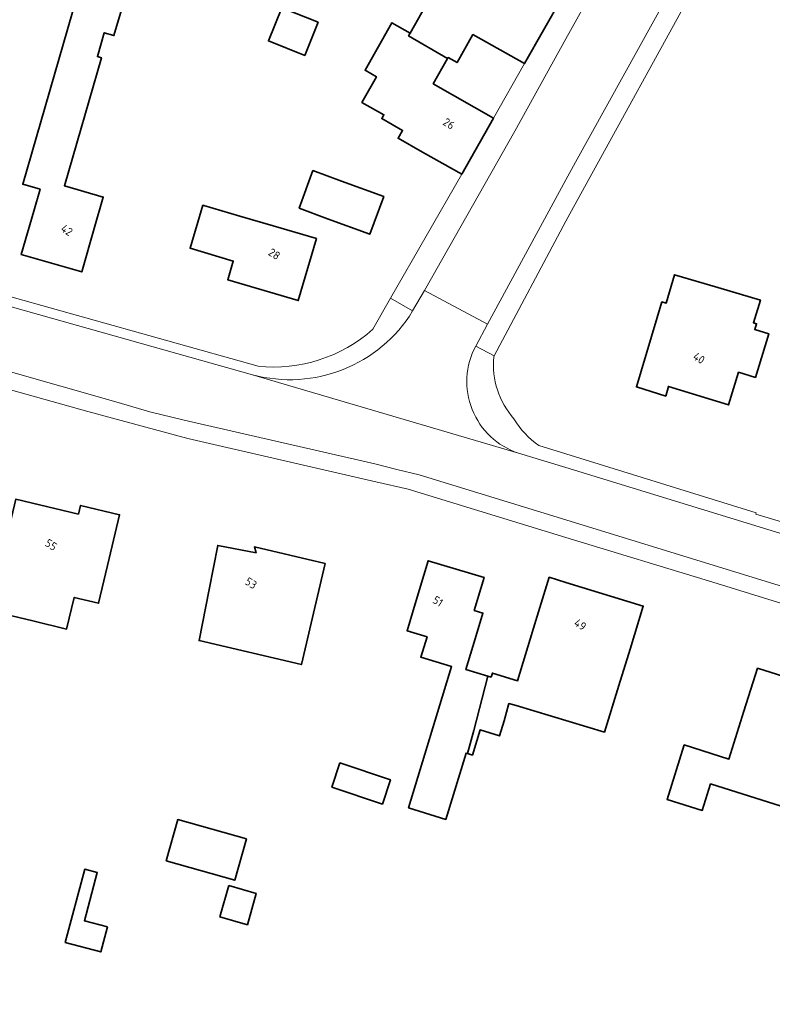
# Model space of a CAD drawing. Extents: x 184422 to 188298, y 343471 to 350189.
# Tile 401 of 513: x 186939 to 187023, y 348885 to 348994. Entities that reach past the tile are written whole.
import ezdxf
from ezdxf.enums import TextEntityAlignment as Align

# ---------------------------------------------------------------- set-up
doc = ezdxf.new("R2010")
doc.units = 0
for name, color, linetype, lineweight in [('B-WA-OG-TERREIN_ERF-GV', 252, 'Continuous', 18), ('B-WA-VH-VERHARDING_ASFALT-GV', 252, 'Continuous', 18), ('B-WA-VH-VERHARDING_GESLOTEN-GV', 252, 'Continuous', 18), ('B-WA-VH-VERHARDING_OPEN-GV', 252, 'Continuous', 18), ('B-WA-VH-VERHARDING_TEGEL-GV', 252, 'Continuous', 18), ('B-WE-OG-BEBOUWING-GV', 250, 'Continuous', 35), ('B-WE-OG-BEBOUWING-T18', 10, 'Continuous', 18)]:
    doc.layers.add(name, color=color, linetype=linetype, lineweight=lineweight)
doc.styles.add('NLCS-ISO-M500-T18', font='NLCS-ISO.ttf', dxfattribs={"height": 0.9})

msp = doc.modelspace()

# ---------------------------------------------------------------- linework, layer by layer
at = {"layer": 'B-WA-OG-TERREIN_ERF-GV', "flags": 128}
for points in [[(187033.669, 349032.557), (187038.056, 349030.157), (187046.81, 349025.368), (187044.355, 349020.93), (187041.809, 349022.339), (187039.846, 349018.699), (187042.213, 349017.389), (187042.06, 349017.113), (187039.613, 349012.69), (187035.842, 349014.777), (187033.934, 349011.33), (187028.29, 349014.453), (187030.198, 349017.9), (187026.707, 349019.832), (187015.781, 349000), (187000.43, 348972.137), (187000, 348971.327), (186992.066, 348956.381), (186992.003, 348956.262)], [(187033.669, 349032.557), (187038.056, 349030.157), (187046.81, 349025.368), (187044.355, 349020.93), (187041.809, 349022.339), (187039.846, 349018.699), (187042.213, 349017.389), (187042.06, 349017.113), (187039.613, 349012.69), (187035.842, 349014.777), (187033.934, 349011.33), (187028.29, 349014.453), (187030.198, 349017.9), (187026.707, 349019.832), (187015.781, 349000), (187000.43, 348972.137), (187000, 348971.327), (186992.066, 348956.381), (186992.003, 348956.262)], [(187033.669, 349032.557), (187038.056, 349030.157), (187046.81, 349025.368), (187044.355, 349020.93), (187041.809, 349022.339), (187039.846, 349018.699), (187042.213, 349017.389), (187042.06, 349017.113), (187039.613, 349012.69), (187035.842, 349014.777), (187033.934, 349011.33), (187028.29, 349014.453), (187030.198, 349017.9), (187026.707, 349019.832), (187015.781, 349000), (187000.43, 348972.137), (187000, 348971.327), (186992.066, 348956.381), (186992.003, 348956.262)], [(186978.59, 348959.33), (186980.565, 348962.766), (186988.461, 348976.507), (186984.107, 348978.965), (186981.399, 348980.494), (186981.897, 348981.376), (186979.585, 348982.681), (186979.822, 348983.101), (186977.395, 348984.471), (186979.006, 348987.324), (186977.737, 348988.04), (186980.71, 348993.305), (186982.74, 348992.159), (186986.295, 348998.463)], [(186978.59, 348959.33), (186980.565, 348962.766), (186988.461, 348976.507), (186984.107, 348978.965), (186981.399, 348980.494), (186981.897, 348981.376), (186979.585, 348982.681), (186979.822, 348983.101), (186977.395, 348984.471), (186979.006, 348987.324), (186977.737, 348988.04), (186980.71, 348993.305), (186982.74, 348992.159), (186986.295, 348998.463)], [(186978.59, 348959.33), (186980.565, 348962.766), (186988.461, 348976.507), (186984.107, 348978.965), (186981.399, 348980.494), (186981.897, 348981.376), (186979.585, 348982.681), (186979.822, 348983.101), (186977.395, 348984.471), (186979.006, 348987.324), (186977.737, 348988.04), (186980.71, 348993.305), (186982.74, 348992.159), (186986.295, 348998.463)], [(186935.598, 348963.736), (186935.818, 348963.673), (186965.882, 348955.234)], [(186935.598, 348963.736), (186935.818, 348963.673), (186965.882, 348955.234)], [(186935.598, 348963.736), (186935.818, 348963.673), (186965.882, 348955.234)], [(187027.961, 348825.55), (187030.948, 348854.567), (187044.192, 348885.951), (187055.472, 348919.196), (187016.276, 348931.295), (187000, 348936.272), (186982.533, 348941.613), (186978.939, 348942.42), (186978.46, 348942.53), (186958.086, 348947.221), (186947.02, 348950.22), (186936.304, 348953.232)], [(187027.961, 348825.55), (187030.948, 348854.567), (187044.192, 348885.951), (187055.472, 348919.196), (187016.276, 348931.295), (187000, 348936.272), (186982.533, 348941.613), (186978.939, 348942.42), (186978.46, 348942.53), (186958.086, 348947.221), (186947.02, 348950.22), (186936.304, 348953.232)], [(187027.961, 348825.55), (187030.948, 348854.567), (187044.192, 348885.951), (187055.472, 348919.196), (187016.276, 348931.295), (187000, 348936.272), (186982.533, 348941.613), (186978.939, 348942.42), (186978.46, 348942.53), (186958.086, 348947.221), (186947.02, 348950.22), (186936.304, 348953.232)], [(186997.004, 348946.443), (187000, 348945.515), (187021.108, 348938.978), (187021.063, 348938.834), (187049.055, 348930.505), (187049.197, 348930.856), (187067.213, 348925.347), (187108.372, 348912.76), (187113.264, 348911.555), (187113.188, 348911.33)], [(186997.004, 348946.443), (187000, 348945.515), (187021.108, 348938.978), (187021.063, 348938.834), (187049.055, 348930.505), (187049.197, 348930.856), (187067.213, 348925.347), (187108.372, 348912.76), (187113.264, 348911.555), (187113.188, 348911.33)], [(186997.004, 348946.443), (187000, 348945.515), (187021.108, 348938.978), (187021.063, 348938.834), (187049.055, 348930.505), (187049.197, 348930.856), (187067.213, 348925.347), (187108.372, 348912.76), (187113.264, 348911.555), (187113.188, 348911.33)]]:
    msp.add_lwpolyline(points, dxfattribs=at)
for points in [[(186941.716, 348974.853), (186939.797, 348975.406), (186945.78, 348996.159), (186950.733, 348994.731), (186949.911, 348991.881), (186948.839, 348992.191), (186948.076, 348989.545), (186948.516, 348989.418), (186944.426, 348975.231), (186948.727, 348973.991), (186947.717, 348970.486), (186946.332, 348965.682), (186939.629, 348967.614), (186941.014, 348972.418)], [(186941.716, 348974.853), (186939.797, 348975.406), (186945.78, 348996.159), (186950.733, 348994.731), (186949.911, 348991.881), (186948.839, 348992.191), (186948.076, 348989.545), (186948.516, 348989.418), (186944.426, 348975.231), (186948.727, 348973.991), (186947.717, 348970.486), (186946.332, 348965.682), (186939.629, 348967.614), (186941.014, 348972.418)], [(186941.716, 348974.853), (186939.797, 348975.406), (186945.78, 348996.159), (186950.733, 348994.731), (186949.911, 348991.881), (186948.839, 348992.191), (186948.076, 348989.545), (186948.516, 348989.418), (186944.426, 348975.231), (186948.727, 348973.991), (186947.717, 348970.486), (186946.332, 348965.682), (186939.629, 348967.614), (186941.014, 348972.418)], [(186991.971, 348982.725), (186995.421, 348988.77), (186989.698, 348991.997), (186987.945, 348988.887), (186986.961, 348989.442), (186986.897, 348989.33), (186985.301, 348986.532)], [(186991.971, 348982.725), (186995.421, 348988.77), (186989.698, 348991.997), (186987.945, 348988.887), (186986.961, 348989.442), (186986.897, 348989.33), (186985.301, 348986.532)], [(186991.971, 348982.725), (186995.421, 348988.77), (186989.698, 348991.997), (186987.945, 348988.887), (186986.961, 348989.442), (186986.897, 348989.33), (186985.301, 348986.532)], [(186971.963, 348976.927), (186975.114, 348975.763), (186979.804, 348974.03), (186978.261, 348969.855), (186973.571, 348971.588), (186970.421, 348972.752)], [(186971.963, 348976.927), (186975.114, 348975.763), (186979.804, 348974.03), (186978.261, 348969.855), (186973.571, 348971.588), (186970.421, 348972.752)], [(186971.963, 348976.927), (186975.114, 348975.763), (186979.804, 348974.03), (186978.261, 348969.855), (186973.571, 348971.588), (186970.421, 348972.752)], [(186959.75, 348973.09), (186959.854, 348973.059), (186963.856, 348971.883), (186967.559, 348970.795), (186972.356, 348969.385), (186970.337, 348962.516), (186962.524, 348964.818), (186963.135, 348966.89), (186958.339, 348968.304)], [(186959.75, 348973.09), (186959.854, 348973.059), (186963.856, 348971.883), (186967.559, 348970.795), (186972.356, 348969.385), (186970.337, 348962.516), (186962.524, 348964.818), (186963.135, 348966.89), (186958.339, 348968.304)], [(186959.75, 348973.09), (186959.854, 348973.059), (186963.856, 348971.883), (186967.559, 348970.795), (186972.356, 348969.385), (186970.337, 348962.516), (186962.524, 348964.818), (186963.135, 348966.89), (186958.339, 348968.304)], [(187011.077, 348951.939), (187007.826, 348952.937), (187010.618, 348962.385), (187011.117, 348962.238), (187012.043, 348965.374), (187016.838, 348963.957), (187021.565, 348962.56), (187020.796, 348960.051), (187021.131, 348959.948), (187020.934, 348959.304), (187022.482, 348958.83), (187021.001, 348953.998), (187019.141, 348954.567), (187018.034, 348950.953), (187011.36, 348952.998)], [(187011.077, 348951.939), (187007.826, 348952.937), (187010.618, 348962.385), (187011.117, 348962.238), (187012.043, 348965.374), (187016.838, 348963.957), (187021.565, 348962.56), (187020.796, 348960.051), (187021.131, 348959.948), (187020.934, 348959.304), (187022.482, 348958.83), (187021.001, 348953.998), (187019.141, 348954.567), (187018.034, 348950.953), (187011.36, 348952.998)], [(187011.077, 348951.939), (187007.826, 348952.937), (187010.618, 348962.385), (187011.117, 348962.238), (187012.043, 348965.374), (187016.838, 348963.957), (187021.565, 348962.56), (187020.796, 348960.051), (187021.131, 348959.948), (187020.934, 348959.304), (187022.482, 348958.83), (187021.001, 348953.998), (187019.141, 348954.567), (187018.034, 348950.953), (187011.36, 348952.998)], [(186946.211, 348939.811), (186950.534, 348938.788), (186949.383, 348933.922), (186948.212, 348928.973), (186945.506, 348929.624), (186944.661, 348926.109), (186940.92, 348927.009), (186936.059, 348928.178), (186939.024, 348940.507), (186945.981, 348938.838)], [(186946.211, 348939.811), (186950.534, 348938.788), (186949.383, 348933.922), (186948.212, 348928.973), (186945.506, 348929.624), (186944.661, 348926.109), (186940.92, 348927.009), (186936.059, 348928.178), (186939.024, 348940.507), (186945.981, 348938.838)], [(186946.211, 348939.811), (186950.534, 348938.788), (186949.383, 348933.922), (186948.212, 348928.973), (186945.506, 348929.624), (186944.661, 348926.109), (186940.92, 348927.009), (186936.059, 348928.178), (186939.024, 348940.507), (186945.981, 348938.838)], [(186960.457, 348930.48), (186961.418, 348935.387), (186965.685, 348934.551), (186965.474, 348935.223), (186973.318, 348933.375), (186972.171, 348928.508), (186970.678, 348922.172), (186959.353, 348924.841)], [(186960.457, 348930.48), (186961.418, 348935.387), (186965.685, 348934.551), (186965.474, 348935.223), (186973.318, 348933.375), (186972.171, 348928.508), (186970.678, 348922.172), (186959.353, 348924.841)], [(186960.457, 348930.48), (186961.418, 348935.387), (186965.685, 348934.551), (186965.474, 348935.223), (186973.318, 348933.375), (186972.171, 348928.508), (186970.678, 348922.172), (186959.353, 348924.841)], [(186989.94, 348925.014), (186988.924, 348921.619), (186991.351, 348920.893), (186991.716, 348920.784), (186991.849, 348921.227), (186994.644, 348920.391), (186996.686, 348927.065), (186998.149, 348931.846), (187000, 348931.28), (187008.571, 348928.658), (187007.108, 348923.877), (187005.881, 348919.868), (187004.276, 348914.694), (186994.486, 348917.637), (186993.687, 348917.863), (186993.154, 348915.962), (186992.639, 348914.28), (186990.49, 348914.938), (186989.638, 348912.151), (186989.079, 348912.322), (186988.94, 348912.365), (186986.693, 348905.021), (186982.541, 348906.292), (186987.334, 348921.955), (186983.92, 348923), (186984.607, 348925.243), (186982.402, 348925.917), (186983.295, 348928.902), (186984.728, 348933.692), (186990.937, 348931.834), (186989.842, 348928.175), (186990.8, 348927.888)], [(186989.94, 348925.014), (186988.924, 348921.619), (186991.351, 348920.893), (186991.716, 348920.784), (186991.849, 348921.227), (186994.644, 348920.391), (186996.686, 348927.065), (186998.149, 348931.846), (187000, 348931.28), (187008.571, 348928.658), (187007.108, 348923.877), (187005.881, 348919.868), (187004.276, 348914.694), (186994.486, 348917.637), (186993.687, 348917.863), (186993.154, 348915.962), (186992.639, 348914.28), (186990.49, 348914.938), (186989.638, 348912.151), (186989.079, 348912.322), (186988.94, 348912.365), (186986.693, 348905.021), (186982.541, 348906.292), (186987.334, 348921.955), (186983.92, 348923), (186984.607, 348925.243), (186982.402, 348925.917), (186983.295, 348928.902), (186984.728, 348933.692), (186990.937, 348931.834), (186989.842, 348928.175), (186990.8, 348927.888)], [(186989.94, 348925.014), (186988.924, 348921.619), (186991.351, 348920.893), (186991.716, 348920.784), (186991.849, 348921.227), (186994.644, 348920.391), (186996.686, 348927.065), (186998.149, 348931.846), (187000, 348931.28), (187008.571, 348928.658), (187007.108, 348923.877), (187005.881, 348919.868), (187004.276, 348914.694), (186994.486, 348917.637), (186993.687, 348917.863), (186993.154, 348915.962), (186992.639, 348914.28), (186990.49, 348914.938), (186989.638, 348912.151), (186989.079, 348912.322), (186988.94, 348912.365), (186986.693, 348905.021), (186982.541, 348906.292), (186987.334, 348921.955), (186983.92, 348923), (186984.607, 348925.243), (186982.402, 348925.917), (186983.295, 348928.902), (186984.728, 348933.692), (186990.937, 348931.834), (186989.842, 348928.175), (186990.8, 348927.888)], [(187013.125, 348913.266), (187018.071, 348911.706), (187019.74, 348916.997), (187021.244, 348921.765), (187030.109, 348918.969), (187028.605, 348914.201), (187025.964, 348905.827), (187016.046, 348908.956), (187015.117, 348906.009), (187011.223, 348907.237)], [(187013.125, 348913.266), (187018.071, 348911.706), (187019.74, 348916.997), (187021.244, 348921.765), (187030.109, 348918.969), (187028.605, 348914.201), (187025.964, 348905.827), (187016.046, 348908.956), (187015.117, 348906.009), (187011.223, 348907.237)], [(187013.125, 348913.266), (187018.071, 348911.706), (187019.74, 348916.997), (187021.244, 348921.765), (187030.109, 348918.969), (187028.605, 348914.201), (187025.964, 348905.827), (187016.046, 348908.956), (187015.117, 348906.009), (187011.223, 348907.237)], [(186974.959, 348911.289), (186980.559, 348909.414), (186979.657, 348906.719), (186974.057, 348908.595)], [(186974.959, 348911.289), (186980.559, 348909.414), (186979.657, 348906.719), (186974.057, 348908.595)], [(186974.959, 348911.289), (186980.559, 348909.414), (186979.657, 348906.719), (186974.057, 348908.595)], [(186956.984, 348905.008), (186964.594, 348902.852), (186963.3, 348898.286), (186955.69, 348900.442)], [(186956.984, 348905.008), (186964.594, 348902.852), (186963.3, 348898.286), (186955.69, 348900.442)], [(186956.984, 348905.008), (186964.594, 348902.852), (186963.3, 348898.286), (186955.69, 348900.442)]]:
    msp.add_lwpolyline(points, close=True, dxfattribs=at)
at = {"layer": 'B-WA-OG-TERREIN_ERF-GV'}
for points in [[(186965.882, 348955.234, 0.2105181), (186978.59, 348959.33)], [(186965.882, 348955.234, 0.2105181), (186978.59, 348959.33)], [(186965.882, 348955.234, 0.2105181), (186978.59, 348959.33)], [(186992.003, 348956.262, 0.2051072), (186994.245, 348949.41)], [(186992.003, 348956.262, 0.2051072), (186994.245, 348949.41)], [(186992.003, 348956.262, 0.2051072), (186994.245, 348949.41)], [(186994.245, 348949.41, 0.1026935), (186997.004, 348946.443)], [(186994.245, 348949.41, 0.1026935), (186997.004, 348946.443)], [(186994.245, 348949.41, 0.1026935), (186997.004, 348946.443)]]:
    msp.add_lwpolyline(points, format="xyb", dxfattribs=at)
at = {"layer": 'B-WA-VH-VERHARDING_ASFALT-GV', "flags": 128}
for points in [[(186994.736, 348945.608), (186965.252, 348954.298), (186935.996, 348962.504), (186935.649, 348961.113), (186931.707, 348962.096)], [(186994.736, 348945.608), (186965.252, 348954.298), (186935.996, 348962.504), (186935.649, 348961.113), (186931.707, 348962.096)], [(186994.736, 348945.608), (186965.252, 348954.298), (186935.996, 348962.504), (186935.649, 348961.113), (186931.707, 348962.096)], [(186937.916, 348954.755), (186950.108, 348951.285), (186953.87, 348950.182), (186957.685, 348949.275), (186978.82, 348944.411), (186981.275, 348943.8), (186983.737, 348943.219), (187000, 348938.211), (187019.335, 348932.256), (187065.032, 348918.227), (187066.668, 348923.563), (187000, 348944.001), (186994.736, 348945.608)], [(186937.916, 348954.755), (186950.108, 348951.285), (186953.87, 348950.182), (186957.685, 348949.275), (186978.82, 348944.411), (186981.275, 348943.8), (186983.737, 348943.219), (187000, 348938.211), (187019.335, 348932.256), (187065.032, 348918.227), (187066.668, 348923.563), (187000, 348944.001), (186994.736, 348945.608)], [(186937.916, 348954.755), (186950.108, 348951.285), (186953.87, 348950.182), (186957.685, 348949.275), (186978.82, 348944.411), (186981.275, 348943.8), (186983.737, 348943.219), (187000, 348938.211), (187019.335, 348932.256), (187065.032, 348918.227), (187066.668, 348923.563), (187000, 348944.001), (186994.736, 348945.608)]]:
    msp.add_lwpolyline(points, dxfattribs=at)
at = {"layer": 'B-WA-VH-VERHARDING_GESLOTEN-GV', "flags": 128}
msp.add_lwpolyline([(187034.868, 349054.324), (187008.559, 349006.925), (187004.715, 349000), (187000, 348991.507), (186994.326, 348981.286), (186984.314, 348963.648), (186991.327, 348959.905), (187000, 348975.881), (187001.06, 348977.834), (187013.327, 349000), (187015.122, 349003.244), (187036.447, 349041.756), (187040.317, 349048.678), (187041.388, 349050.632), (187040.987, 349050.379)], dxfattribs=at)
msp.add_lwpolyline([(187034.868, 349054.324), (187008.559, 349006.925), (187004.715, 349000), (187000, 348991.507), (186994.326, 348981.286), (186984.314, 348963.648), (186991.327, 348959.905), (187000, 348975.881), (187001.06, 348977.834), (187013.327, 349000), (187015.122, 349003.244), (187036.447, 349041.756), (187040.317, 349048.678), (187041.388, 349050.632), (187040.987, 349050.379)], dxfattribs=at)
msp.add_lwpolyline([(187034.868, 349054.324), (187008.559, 349006.925), (187004.715, 349000), (187000, 348991.507), (186994.326, 348981.286), (186984.314, 348963.648), (186991.327, 348959.905), (187000, 348975.881), (187001.06, 348977.834), (187013.327, 349000), (187015.122, 349003.244), (187036.447, 349041.756), (187040.317, 349048.678), (187041.388, 349050.632), (187040.987, 349050.379)], dxfattribs=at)
at = {"layer": 'B-WA-VH-VERHARDING_OPEN-GV', "flags": 128}
for points in [[(186990.008, 348957.474), (186991.327, 348959.905), (186984.314, 348963.648), (186983.014, 348961.359)], [(186990.008, 348957.474), (186991.327, 348959.905), (186984.314, 348963.648), (186983.014, 348961.359)], [(186990.008, 348957.474), (186991.327, 348959.905), (186984.314, 348963.648), (186983.014, 348961.359)], [(186965.252, 348954.298), (186994.736, 348945.608)], [(186965.252, 348954.298), (186994.736, 348945.608)], [(186965.252, 348954.298), (186994.736, 348945.608)]]:
    msp.add_lwpolyline(points, dxfattribs=at)
at = {"layer": 'B-WA-VH-VERHARDING_OPEN-GV'}
for points in [[(186983.014, 348961.359, -0.3325207), (186965.252, 348954.298)], [(186983.014, 348961.359, -0.3325207), (186965.252, 348954.298)], [(186983.014, 348961.359, -0.3325207), (186965.252, 348954.298)], [(186994.736, 348945.608, -0.4643097), (186990.008, 348957.474)], [(186994.736, 348945.608, -0.4643097), (186990.008, 348957.474)], [(186994.736, 348945.608, -0.4643097), (186990.008, 348957.474)]]:
    msp.add_lwpolyline(points, format="xyb", dxfattribs=at)
at = {"layer": 'B-WA-VH-VERHARDING_TEGEL-GV', "flags": 128}
for points in [[(187017.375, 349027.344), (187014.809, 349022.863), (187013.073, 349019.832), (187011.411, 349016.93), (187006.286, 349007.98), (186999.611, 348996.2), (186995.421, 348988.77), (186991.971, 348982.725), (186988.461, 348976.507), (186980.565, 348962.766), (186983.014, 348961.359), (186984.314, 348963.648), (186994.326, 348981.286), (187000, 348991.507), (187004.715, 349000), (187008.559, 349006.925), (187034.868, 349054.324), (187033.329, 349055.205), (187031.339, 349051.731), (187026.102, 349042.585)], [(187017.375, 349027.344), (187014.809, 349022.863), (187013.073, 349019.832), (187011.411, 349016.93), (187006.286, 349007.98), (186999.611, 348996.2), (186995.421, 348988.77), (186991.971, 348982.725), (186988.461, 348976.507), (186980.565, 348962.766), (186983.014, 348961.359), (186984.314, 348963.648), (186994.326, 348981.286), (187000, 348991.507), (187004.715, 349000), (187008.559, 349006.925), (187034.868, 349054.324), (187033.329, 349055.205), (187031.339, 349051.731), (187026.102, 349042.585)], [(187017.375, 349027.344), (187014.809, 349022.863), (187013.073, 349019.832), (187011.411, 349016.93), (187006.286, 349007.98), (186999.611, 348996.2), (186995.421, 348988.77), (186991.971, 348982.725), (186988.461, 348976.507), (186980.565, 348962.766), (186983.014, 348961.359), (186984.314, 348963.648), (186994.326, 348981.286), (187000, 348991.507), (187004.715, 349000), (187008.559, 349006.925), (187034.868, 349054.324), (187033.329, 349055.205), (187031.339, 349051.731), (187026.102, 349042.585)], [(187035.616, 349036.047), (187040.433, 349044.817), (187040.443, 349044.811), (187042.085, 349047.716), (187040.317, 349048.678), (187036.447, 349041.756), (187015.122, 349003.244), (187013.327, 349000), (187001.06, 348977.834), (187000, 348975.881), (186991.327, 348959.905), (186990.008, 348957.474), (186992.066, 348956.381), (187000, 348971.327), (187000.43, 348972.137), (187015.781, 349000), (187026.707, 349019.832), (187026.79, 349019.982), (187025.755, 349020.551), (187032.507, 349032.906), (187033.546, 349032.332), (187033.669, 349032.557)], [(187035.616, 349036.047), (187040.433, 349044.817), (187040.443, 349044.811), (187042.085, 349047.716), (187040.317, 349048.678), (187036.447, 349041.756), (187015.122, 349003.244), (187013.327, 349000), (187001.06, 348977.834), (187000, 348975.881), (186991.327, 348959.905), (186990.008, 348957.474), (186992.066, 348956.381), (187000, 348971.327), (187000.43, 348972.137), (187015.781, 349000), (187026.707, 349019.832), (187026.79, 349019.982), (187025.755, 349020.551), (187032.507, 349032.906), (187033.546, 349032.332), (187033.669, 349032.557)], [(187035.616, 349036.047), (187040.433, 349044.817), (187040.443, 349044.811), (187042.085, 349047.716), (187040.317, 349048.678), (187036.447, 349041.756), (187015.122, 349003.244), (187013.327, 349000), (187001.06, 348977.834), (187000, 348975.881), (186991.327, 348959.905), (186990.008, 348957.474), (186992.066, 348956.381), (187000, 348971.327), (187000.43, 348972.137), (187015.781, 349000), (187026.707, 349019.832), (187026.79, 349019.982), (187025.755, 349020.551), (187032.507, 349032.906), (187033.546, 349032.332), (187033.669, 349032.557)]]:
    msp.add_lwpolyline(points, close=True, dxfattribs=at)
for points in [[(186965.882, 348955.234), (186935.818, 348963.673), (186935.598, 348963.736), (186929.983, 348965.347), (186918.533, 348968.631), (186917.435, 348968.946), (186917.473, 348969.121), (186890.961, 348976.653), (186891.344, 348977.814), (186891.018, 348977.888), (186888.559, 348978.816), (186881.042, 348984.925), (186869.443, 348993.484), (186862.702, 348998.407), (186861.606, 348996.815), (186868.229, 348992.014), (186890.279, 348976.207)], [(186965.882, 348955.234), (186935.818, 348963.673), (186935.598, 348963.736), (186929.983, 348965.347), (186918.533, 348968.631), (186917.435, 348968.946), (186917.473, 348969.121), (186890.961, 348976.653), (186891.344, 348977.814), (186891.018, 348977.888), (186888.559, 348978.816), (186881.042, 348984.925), (186869.443, 348993.484), (186862.702, 348998.407), (186861.606, 348996.815), (186868.229, 348992.014), (186890.279, 348976.207)], [(186965.882, 348955.234), (186935.818, 348963.673), (186935.598, 348963.736), (186929.983, 348965.347), (186918.533, 348968.631), (186917.435, 348968.946), (186917.473, 348969.121), (186890.961, 348976.653), (186891.344, 348977.814), (186891.018, 348977.888), (186888.559, 348978.816), (186881.042, 348984.925), (186869.443, 348993.484), (186862.702, 348998.407), (186861.606, 348996.815), (186868.229, 348992.014), (186890.279, 348976.207)], [(186893.696, 348974.565), (186915.406, 348968.308), (186918.166, 348967.53), (186923.359, 348966.066), (186931.879, 348963.664), (186935.491, 348962.646), (186935.996, 348962.504), (186965.252, 348954.298)], [(186893.696, 348974.565), (186915.406, 348968.308), (186918.166, 348967.53), (186923.359, 348966.066), (186931.879, 348963.664), (186935.491, 348962.646), (186935.996, 348962.504), (186965.252, 348954.298)], [(186893.696, 348974.565), (186915.406, 348968.308), (186918.166, 348967.53), (186923.359, 348966.066), (186931.879, 348963.664), (186935.491, 348962.646), (186935.996, 348962.504), (186965.252, 348954.298)], [(186983.014, 348961.359), (186980.565, 348962.766), (186978.59, 348959.33)], [(186983.014, 348961.359), (186980.565, 348962.766), (186978.59, 348959.33)], [(186983.014, 348961.359), (186980.565, 348962.766), (186978.59, 348959.33)], [(186992.003, 348956.262), (186992.066, 348956.381), (186990.008, 348957.474)], [(186992.003, 348956.262), (186992.066, 348956.381), (186990.008, 348957.474)], [(186992.003, 348956.262), (186992.066, 348956.381), (186990.008, 348957.474)], [(186936.304, 348953.232), (186947.02, 348950.22), (186958.086, 348947.221), (186978.46, 348942.53), (186978.939, 348942.42), (186982.533, 348941.613), (187000, 348936.272), (187016.276, 348931.295), (187055.472, 348919.196), (187058.26, 348918.345), (187058.63, 348918.233), (187064.49, 348916.461), (187065.032, 348918.227), (187019.335, 348932.256), (187000, 348938.211), (186983.737, 348943.219), (186981.275, 348943.8), (186978.82, 348944.411), (186957.685, 348949.275), (186953.87, 348950.182), (186950.108, 348951.285), (186937.916, 348954.755)], [(186936.304, 348953.232), (186947.02, 348950.22), (186958.086, 348947.221), (186978.46, 348942.53), (186978.939, 348942.42), (186982.533, 348941.613), (187000, 348936.272), (187016.276, 348931.295), (187055.472, 348919.196), (187058.26, 348918.345), (187058.63, 348918.233), (187064.49, 348916.461), (187065.032, 348918.227), (187019.335, 348932.256), (187000, 348938.211), (186983.737, 348943.219), (186981.275, 348943.8), (186978.82, 348944.411), (186957.685, 348949.275), (186953.87, 348950.182), (186950.108, 348951.285), (186937.916, 348954.755)], [(186936.304, 348953.232), (186947.02, 348950.22), (186958.086, 348947.221), (186978.46, 348942.53), (186978.939, 348942.42), (186982.533, 348941.613), (187000, 348936.272), (187016.276, 348931.295), (187055.472, 348919.196), (187058.26, 348918.345), (187058.63, 348918.233), (187064.49, 348916.461), (187065.032, 348918.227), (187019.335, 348932.256), (187000, 348938.211), (186983.737, 348943.219), (186981.275, 348943.8), (186978.82, 348944.411), (186957.685, 348949.275), (186953.87, 348950.182), (186950.108, 348951.285), (186937.916, 348954.755)], [(186994.736, 348945.608), (187000, 348944.001), (187066.668, 348923.563), (187067.213, 348925.347), (187049.197, 348930.856), (187049.055, 348930.505), (187021.063, 348938.834), (187021.108, 348938.978), (187000, 348945.515), (186997.004, 348946.443)], [(186994.736, 348945.608), (187000, 348944.001), (187066.668, 348923.563), (187067.213, 348925.347), (187049.197, 348930.856), (187049.055, 348930.505), (187021.063, 348938.834), (187021.108, 348938.978), (187000, 348945.515), (186997.004, 348946.443)], [(186994.736, 348945.608), (187000, 348944.001), (187066.668, 348923.563), (187067.213, 348925.347), (187049.197, 348930.856), (187049.055, 348930.505), (187021.063, 348938.834), (187021.108, 348938.978), (187000, 348945.515), (186997.004, 348946.443)]]:
    msp.add_lwpolyline(points, dxfattribs=at)
at = {"layer": 'B-WA-VH-VERHARDING_TEGEL-GV'}
for points in [[(186965.252, 348954.298, 0.3325207), (186983.014, 348961.359)], [(186965.252, 348954.298, 0.3325207), (186983.014, 348961.359)], [(186965.252, 348954.298, 0.3325207), (186983.014, 348961.359)], [(186978.59, 348959.33, -0.2105181), (186965.882, 348955.234)], [(186978.59, 348959.33, -0.2105181), (186965.882, 348955.234)], [(186978.59, 348959.33, -0.2105181), (186965.882, 348955.234)], [(186990.008, 348957.474, 0.4643097), (186994.736, 348945.608)], [(186990.008, 348957.474, 0.4643097), (186994.736, 348945.608)], [(186990.008, 348957.474, 0.4643097), (186994.736, 348945.608)], [(186994.245, 348949.41, -0.2051072), (186992.003, 348956.262)], [(186994.245, 348949.41, -0.2051072), (186992.003, 348956.262)], [(186994.245, 348949.41, -0.2051072), (186992.003, 348956.262)], [(186997.004, 348946.443, -0.1026935), (186994.245, 348949.41)], [(186997.004, 348946.443, -0.1026935), (186994.245, 348949.41)], [(186997.004, 348946.443, -0.1026935), (186994.245, 348949.41)]]:
    msp.add_lwpolyline(points, format="xyb", dxfattribs=at)
at = {"layer": 'B-WE-OG-BEBOUWING-GV', "flags": 128}
for points in [[(186982.74, 348992.159), (186982.557, 348991.834), (186986.897, 348989.33), (186986.961, 348989.442), (186987.945, 348988.887), (186989.698, 348991.997), (186995.421, 348988.77), (186999.611, 348996.2), (186995.256, 348998.656), (186993.496, 348999.648), (186993.462, 348999.587), (186990.23, 349001.41), (186988.02, 348997.49), (186986.295, 348998.463)], [(186982.74, 348992.159), (186982.557, 348991.834), (186986.897, 348989.33), (186986.961, 348989.442), (186987.945, 348988.887), (186989.698, 348991.997), (186995.421, 348988.77), (186999.611, 348996.2), (186995.256, 348998.656), (186993.496, 348999.648), (186993.462, 348999.587), (186990.23, 349001.41), (186988.02, 348997.49), (186986.295, 348998.463)], [(186982.74, 348992.159), (186982.557, 348991.834), (186986.897, 348989.33), (186986.961, 348989.442), (186987.945, 348988.887), (186989.698, 348991.997), (186995.421, 348988.77), (186999.611, 348996.2), (186995.256, 348998.656), (186993.496, 348999.648), (186993.462, 348999.587), (186990.23, 349001.41), (186988.02, 348997.49), (186986.295, 348998.463)], [(186941.716, 348974.853), (186941.014, 348972.418), (186939.629, 348967.614), (186946.332, 348965.682), (186947.717, 348970.486), (186948.727, 348973.991), (186944.426, 348975.231), (186948.516, 348989.418), (186948.076, 348989.545), (186948.839, 348992.191), (186949.911, 348991.881), (186950.733, 348994.731), (186945.78, 348996.159), (186939.797, 348975.406)], [(186941.716, 348974.853), (186941.014, 348972.418), (186939.629, 348967.614), (186946.332, 348965.682), (186947.717, 348970.486), (186948.727, 348973.991), (186944.426, 348975.231), (186948.516, 348989.418), (186948.076, 348989.545), (186948.839, 348992.191), (186949.911, 348991.881), (186950.733, 348994.731), (186945.78, 348996.159), (186939.797, 348975.406)], [(186941.716, 348974.853), (186941.014, 348972.418), (186939.629, 348967.614), (186946.332, 348965.682), (186947.717, 348970.486), (186948.727, 348973.991), (186944.426, 348975.231), (186948.516, 348989.418), (186948.076, 348989.545), (186948.839, 348992.191), (186949.911, 348991.881), (186950.733, 348994.731), (186945.78, 348996.159), (186939.797, 348975.406)], [(186968.499, 348994.966), (186967.026, 348991.288), (186971.059, 348989.673), (186972.531, 348993.352)], [(186968.499, 348994.966), (186967.026, 348991.288), (186971.059, 348989.673), (186972.531, 348993.352)], [(186968.499, 348994.966), (186967.026, 348991.288), (186971.059, 348989.673), (186972.531, 348993.352)], [(186988.461, 348976.507), (186991.971, 348982.725), (186985.301, 348986.532), (186986.897, 348989.33), (186982.557, 348991.834), (186982.74, 348992.159), (186980.71, 348993.305), (186977.737, 348988.04), (186979.006, 348987.324), (186977.395, 348984.471), (186979.822, 348983.101), (186979.585, 348982.681), (186981.897, 348981.376), (186981.399, 348980.494), (186984.107, 348978.965)], [(186988.461, 348976.507), (186991.971, 348982.725), (186985.301, 348986.532), (186986.897, 348989.33), (186982.557, 348991.834), (186982.74, 348992.159), (186980.71, 348993.305), (186977.737, 348988.04), (186979.006, 348987.324), (186977.395, 348984.471), (186979.822, 348983.101), (186979.585, 348982.681), (186981.897, 348981.376), (186981.399, 348980.494), (186984.107, 348978.965)], [(186988.461, 348976.507), (186991.971, 348982.725), (186985.301, 348986.532), (186986.897, 348989.33), (186982.557, 348991.834), (186982.74, 348992.159), (186980.71, 348993.305), (186977.737, 348988.04), (186979.006, 348987.324), (186977.395, 348984.471), (186979.822, 348983.101), (186979.585, 348982.681), (186981.897, 348981.376), (186981.399, 348980.494), (186984.107, 348978.965)], [(186970.421, 348972.752), (186973.571, 348971.588), (186978.261, 348969.855), (186979.804, 348974.03), (186975.114, 348975.763), (186971.963, 348976.927)], [(186970.421, 348972.752), (186973.571, 348971.588), (186978.261, 348969.855), (186979.804, 348974.03), (186975.114, 348975.763), (186971.963, 348976.927)], [(186970.421, 348972.752), (186973.571, 348971.588), (186978.261, 348969.855), (186979.804, 348974.03), (186975.114, 348975.763), (186971.963, 348976.927)], [(186959.75, 348973.09), (186958.339, 348968.304), (186963.135, 348966.89), (186962.524, 348964.818), (186970.337, 348962.516), (186972.356, 348969.385), (186967.559, 348970.795), (186963.856, 348971.883), (186959.854, 348973.059)], [(186959.75, 348973.09), (186958.339, 348968.304), (186963.135, 348966.89), (186962.524, 348964.818), (186970.337, 348962.516), (186972.356, 348969.385), (186967.559, 348970.795), (186963.856, 348971.883), (186959.854, 348973.059)], [(186959.75, 348973.09), (186958.339, 348968.304), (186963.135, 348966.89), (186962.524, 348964.818), (186970.337, 348962.516), (186972.356, 348969.385), (186967.559, 348970.795), (186963.856, 348971.883), (186959.854, 348973.059)], [(187010.618, 348962.385), (187007.826, 348952.937), (187011.077, 348951.939), (187011.36, 348952.998), (187018.034, 348950.953), (187019.141, 348954.567), (187021.001, 348953.998), (187022.482, 348958.83), (187020.934, 348959.304), (187021.131, 348959.948), (187020.796, 348960.051), (187021.565, 348962.56), (187016.838, 348963.957), (187012.043, 348965.374), (187011.117, 348962.238)], [(187010.618, 348962.385), (187007.826, 348952.937), (187011.077, 348951.939), (187011.36, 348952.998), (187018.034, 348950.953), (187019.141, 348954.567), (187021.001, 348953.998), (187022.482, 348958.83), (187020.934, 348959.304), (187021.131, 348959.948), (187020.796, 348960.051), (187021.565, 348962.56), (187016.838, 348963.957), (187012.043, 348965.374), (187011.117, 348962.238)], [(187010.618, 348962.385), (187007.826, 348952.937), (187011.077, 348951.939), (187011.36, 348952.998), (187018.034, 348950.953), (187019.141, 348954.567), (187021.001, 348953.998), (187022.482, 348958.83), (187020.934, 348959.304), (187021.131, 348959.948), (187020.796, 348960.051), (187021.565, 348962.56), (187016.838, 348963.957), (187012.043, 348965.374), (187011.117, 348962.238)], [(186945.981, 348938.838), (186939.024, 348940.507), (186936.059, 348928.178), (186940.92, 348927.009), (186944.661, 348926.109), (186945.506, 348929.624), (186948.212, 348928.973), (186949.383, 348933.922), (186950.534, 348938.788), (186946.211, 348939.811)], [(186945.981, 348938.838), (186939.024, 348940.507), (186936.059, 348928.178), (186940.92, 348927.009), (186944.661, 348926.109), (186945.506, 348929.624), (186948.212, 348928.973), (186949.383, 348933.922), (186950.534, 348938.788), (186946.211, 348939.811)], [(186945.981, 348938.838), (186939.024, 348940.507), (186936.059, 348928.178), (186940.92, 348927.009), (186944.661, 348926.109), (186945.506, 348929.624), (186948.212, 348928.973), (186949.383, 348933.922), (186950.534, 348938.788), (186946.211, 348939.811)], [(186965.685, 348934.551), (186961.418, 348935.387), (186960.457, 348930.48), (186959.353, 348924.841), (186970.678, 348922.172), (186972.171, 348928.508), (186973.318, 348933.375), (186965.474, 348935.223)], [(186965.685, 348934.551), (186961.418, 348935.387), (186960.457, 348930.48), (186959.353, 348924.841), (186970.678, 348922.172), (186972.171, 348928.508), (186973.318, 348933.375), (186965.474, 348935.223)], [(186965.685, 348934.551), (186961.418, 348935.387), (186960.457, 348930.48), (186959.353, 348924.841), (186970.678, 348922.172), (186972.171, 348928.508), (186973.318, 348933.375), (186965.474, 348935.223)], [(186982.541, 348906.292), (186986.693, 348905.021), (186988.94, 348912.365), (186989.079, 348912.322), (186989.811, 348914.855), (186991.351, 348920.893), (186988.924, 348921.619), (186989.94, 348925.014), (186990.8, 348927.888), (186989.842, 348928.175), (186990.937, 348931.834), (186984.728, 348933.692), (186983.295, 348928.902), (186982.402, 348925.917), (186984.607, 348925.243), (186983.92, 348923), (186987.334, 348921.955)], [(186982.541, 348906.292), (186986.693, 348905.021), (186988.94, 348912.365), (186989.079, 348912.322), (186989.811, 348914.855), (186991.351, 348920.893), (186988.924, 348921.619), (186989.94, 348925.014), (186990.8, 348927.888), (186989.842, 348928.175), (186990.937, 348931.834), (186984.728, 348933.692), (186983.295, 348928.902), (186982.402, 348925.917), (186984.607, 348925.243), (186983.92, 348923), (186987.334, 348921.955)], [(186982.541, 348906.292), (186986.693, 348905.021), (186988.94, 348912.365), (186989.079, 348912.322), (186989.811, 348914.855), (186991.351, 348920.893), (186988.924, 348921.619), (186989.94, 348925.014), (186990.8, 348927.888), (186989.842, 348928.175), (186990.937, 348931.834), (186984.728, 348933.692), (186983.295, 348928.902), (186982.402, 348925.917), (186984.607, 348925.243), (186983.92, 348923), (186987.334, 348921.955)], [(186991.351, 348920.893), (186989.811, 348914.855), (186989.079, 348912.322), (186989.638, 348912.151), (186990.49, 348914.938), (186992.639, 348914.28), (186993.154, 348915.962), (186993.687, 348917.863), (186994.486, 348917.637), (187004.276, 348914.694), (187005.881, 348919.868), (187007.108, 348923.877), (187008.571, 348928.658), (187000, 348931.28), (186998.149, 348931.846), (186996.686, 348927.065), (186994.644, 348920.391), (186991.849, 348921.227), (186991.716, 348920.784)], [(186991.351, 348920.893), (186989.811, 348914.855), (186989.079, 348912.322), (186989.638, 348912.151), (186990.49, 348914.938), (186992.639, 348914.28), (186993.154, 348915.962), (186993.687, 348917.863), (186994.486, 348917.637), (187004.276, 348914.694), (187005.881, 348919.868), (187007.108, 348923.877), (187008.571, 348928.658), (187000, 348931.28), (186998.149, 348931.846), (186996.686, 348927.065), (186994.644, 348920.391), (186991.849, 348921.227), (186991.716, 348920.784)], [(186991.351, 348920.893), (186989.811, 348914.855), (186989.079, 348912.322), (186989.638, 348912.151), (186990.49, 348914.938), (186992.639, 348914.28), (186993.154, 348915.962), (186993.687, 348917.863), (186994.486, 348917.637), (187004.276, 348914.694), (187005.881, 348919.868), (187007.108, 348923.877), (187008.571, 348928.658), (187000, 348931.28), (186998.149, 348931.846), (186996.686, 348927.065), (186994.644, 348920.391), (186991.849, 348921.227), (186991.716, 348920.784)], [(187019.74, 348916.997), (187018.071, 348911.706), (187013.125, 348913.266), (187011.223, 348907.237), (187015.117, 348906.009), (187016.046, 348908.956), (187025.964, 348905.827), (187028.605, 348914.201), (187030.109, 348918.969), (187021.244, 348921.765)], [(187019.74, 348916.997), (187018.071, 348911.706), (187013.125, 348913.266), (187011.223, 348907.237), (187015.117, 348906.009), (187016.046, 348908.956), (187025.964, 348905.827), (187028.605, 348914.201), (187030.109, 348918.969), (187021.244, 348921.765)], [(187019.74, 348916.997), (187018.071, 348911.706), (187013.125, 348913.266), (187011.223, 348907.237), (187015.117, 348906.009), (187016.046, 348908.956), (187025.964, 348905.827), (187028.605, 348914.201), (187030.109, 348918.969), (187021.244, 348921.765)], [(186974.057, 348908.595), (186979.657, 348906.719), (186980.559, 348909.414), (186974.959, 348911.289)], [(186974.057, 348908.595), (186979.657, 348906.719), (186980.559, 348909.414), (186974.959, 348911.289)], [(186974.057, 348908.595), (186979.657, 348906.719), (186980.559, 348909.414), (186974.959, 348911.289)], [(186955.69, 348900.442), (186963.3, 348898.286), (186964.594, 348902.852), (186956.984, 348905.008)], [(186955.69, 348900.442), (186963.3, 348898.286), (186964.594, 348902.852), (186956.984, 348905.008)], [(186955.69, 348900.442), (186963.3, 348898.286), (186964.594, 348902.852), (186956.984, 348905.008)], [(186949.186, 348893.104), (186946.632, 348893.782), (186948.054, 348899.137), (186946.671, 348899.504), (186944.515, 348891.386), (186948.452, 348890.34)], [(186949.186, 348893.104), (186946.632, 348893.782), (186948.054, 348899.137), (186946.671, 348899.504), (186944.515, 348891.386), (186948.452, 348890.34)], [(186949.186, 348893.104), (186946.632, 348893.782), (186948.054, 348899.137), (186946.671, 348899.504), (186944.515, 348891.386), (186948.452, 348890.34)], [(186962.626, 348897.684), (186961.646, 348894.207), (186964.695, 348893.348), (186965.675, 348896.825)], [(186962.626, 348897.684), (186961.646, 348894.207), (186964.695, 348893.348), (186965.675, 348896.825)], [(186962.626, 348897.684), (186961.646, 348894.207), (186964.695, 348893.348), (186965.675, 348896.825)]]:
    msp.add_lwpolyline(points, close=True, dxfattribs=at)

# ---------------------------------------------------------------- texts
at = {"layer": 'B-WE-OG-BEBOUWING-T18', "style": 'NLCS-ISO-M500-T18'}
for s, p in [('26', (186987.035, 348982.117)), ('26', (186987.035, 348982.117)), ('26', (186987.035, 348982.117)), ('42', (186944.685, 348970.32)), ('42', (186944.685, 348970.32)), ('42', (186944.685, 348970.32)), ('28', (186967.684, 348967.675)), ('28', (186967.684, 348967.675)), ('28', (186967.684, 348967.675)), ('40', (187014.753, 348956.142)), ('40', (187014.753, 348956.142)), ('40', (187014.753, 348956.142)), ('55', (186942.939, 348935.454)), ('55', (186942.939, 348935.454)), ('55', (186942.939, 348935.454)), ('53', (186965.106, 348931.2)), ('53', (186965.106, 348931.2)), ('53', (186965.106, 348931.2)), ('51', (186985.82, 348929.19)), ('51', (186985.82, 348929.19)), ('51', (186985.82, 348929.19)), ('49', (187001.595, 348926.609)), ('49', (187001.595, 348926.609)), ('49', (187001.595, 348926.609))]:
    msp.add_text(s, height=0.9, rotation=327.1, dxfattribs=at).set_placement(p, align=Align.MIDDLE)

doc.saveas('drawing.dxf')
